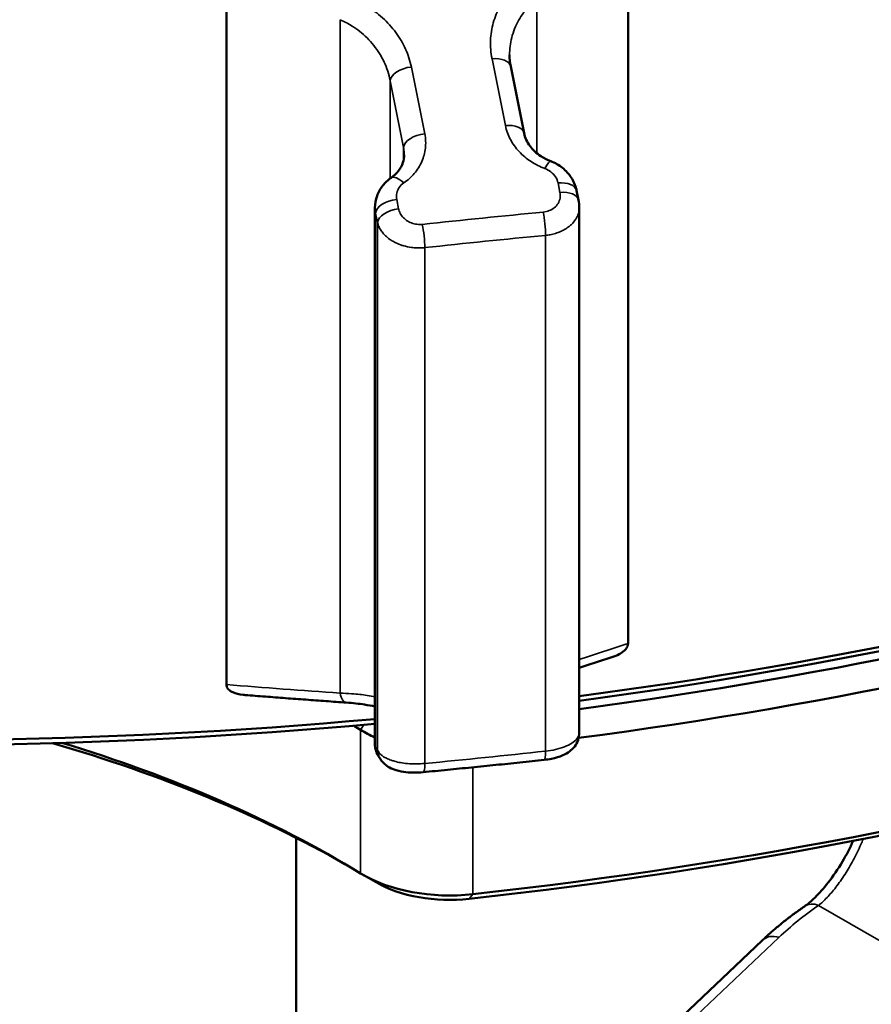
# Model space of a CAD drawing. Header units: millimetres. Extents: x 0 to 14369, y -869 to 2970.
# Tile 573 of 656: x 3885 to 3906, y 1345 to 1370. Entities that reach past the tile are written whole.
import ezdxf

# ---------------------------------------------------------------- set-up
doc = ezdxf.new("R2010")
doc.units = ezdxf.units.MM
doc.header["$LTSCALE"] = 10
doc.layers.add('Sichtbar (ISO)', color=7, linetype='Continuous', lineweight=50)
doc.layers.add('Sichtbar schmal (ISO)', color=7, linetype='Continuous', lineweight=35)

msp = doc.modelspace()

# ---------------------------------------------------------------- linework, layer by layer
at = {"layer": 'Sichtbar (ISO)'}
for p, q in [((3899.961, 1371.672), (3899.961, 1354.318)), ((3890.13, 1370.671), (3890.13, 1353.317)), ((3897.418, 1366.816), (3897.091, 1368.448)), ((3894.481, 1366.286), (3894.481, 1366.286)), ((3898.75, 1365.176), (3898.704, 1365.408)), ((3898.768, 1352.136), (3898.768, 1365.001)), ((3893.767, 1364.985), (3893.767, 1364.984)), ((3893.767, 1364.984), (3893.767, 1351.856)), ((3893.767, 1351.856), (3893.767, 1351.856)), ((3893.9, 1351.49), (3893.853, 1351.563)), ((3891.842, 1349.564), (3891.842, 1211.913)), ((3893.793, 1348.477), (3893.475, 1348.661)), ((3903.245, 1347.053), (3892.971, 1337.316))]:
    msp.add_line(p, q, dxfattribs=at)
for centre, major_axis, ratio, start_param, end_param in [((3896.928, 1366.715), (0.49, 0.098), 0.558134, 6.282948, 6.282975), ((3882.225, 1394.675), (74, 0), 0.57735, 4.937844, 5.452718), ((3882.225, 1394.267), (73.5, 0), 0.57735, 4.939405, 5.450733), ((3882.225, 1394.063), (73.5, 0), 0.57735, 4.939405, 5.456108), ((3882.225, 1393.655), (74, 0), 0.57735, 4.937638, 5.456109), ((3882.225, 1389.776), (-73.55, 0), 0.57735, 1.760249, 2.314516), ((3882.225, 1390.144), (-74, 0), 0.57735, 1.760249, 2.314516), ((3882.225, 1394.675), (74, 0), 0.57735, 4.594224, 4.868998), ((3882.225, 1394.267), (73.5, 0), 0.57735, 4.594222, 4.870072), ((3873.177, 1341.155), (27.857, 0), 0.57735, 0.757546, 0.766584), ((3895.596, 1353.396), (3, 0), 0.57735, 3.899139, 4.056711), ((3873.177, 1337.276), (-28.307, 0), 0.57735, 3.934971, 4.247382), ((3873.177, 1337.644), (-27.857, 0), 0.57735, 3.899137, 4.229891), ((3895.596, 1349.885), (-3, 0), 0.57735, 0.757561, 1.760249), ((3895.596, 1349.518), (-2.55, 0), 0.57735, 0.785398, 1.760249)]:
    msp.add_ellipse(centre, major_axis=major_axis, ratio=ratio, start_param=start_param, end_param=end_param, dxfattribs=at)
for points in [[(3897.062, 1368.729), (3897.062, 1368.636), (3897.072, 1368.541), (3897.091, 1368.448)], [(3898.75, 1365.176), (3898.762, 1365.118), (3898.768, 1365.06), (3898.768, 1365.001)]]:
    msp.add_open_spline(points, degree=3, dxfattribs=at)
for points, knots in [([(3897.418, 1366.813), (3897.439, 1366.709), (3897.487, 1366.6), (3897.629, 1366.409), (3897.719, 1366.322), (3897.9, 1366.203), (3897.981, 1366.162), (3898.068, 1366.129)], [0, 0, 0, 0, 0.0487292, 0.0487292, 0.0915182, 0.0915182, 0.1199643, 0.1199643, 0.1199643, 0.1199643]), ([(3894.162, 1365.722), (3894.235, 1365.773), (3894.296, 1365.83), (3894.393, 1365.956), (3894.429, 1366.025), (3894.471, 1366.157), (3894.481, 1366.221), (3894.481, 1366.286)], [0, 0, 0, 0, 0.0323915, 0.0323915, 0.06736081, 0.06736081, 0.09857235, 0.09857235, 0.09857235, 0.09857235]), ([(3898.068, 1366.129), (3898.172, 1366.09), (3898.271, 1366.034), (3898.44, 1365.899), (3898.514, 1365.819), (3898.629, 1365.641), (3898.672, 1365.542), (3898.699, 1365.43), (3898.701, 1365.42), (3898.703, 1365.41)], [0, 0, 0, 0, 0.0334908, 0.0334908, 0.0662879, 0.0662879, 0.0990487, 0.0990487, 0.1022651, 0.1022651, 0.1022651, 0.1022651]), ([(3893.767, 1364.985), (3893.767, 1365.084), (3893.784, 1365.184), (3893.85, 1365.369), (3893.898, 1365.457), (3894.016, 1365.605), (3894.086, 1365.67), (3894.162, 1365.722)], [0, 0, 0, 0, 0.0310569, 0.0310569, 0.06141194, 0.06141194, 0.08997243, 0.08997243, 0.08997243, 0.08997243]), ([(3899.566, 1353.986), (3899.633, 1354.008), (3899.692, 1354.033), (3899.791, 1354.085), (3899.837, 1354.115), (3899.899, 1354.173), (3899.921, 1354.199), (3899.95, 1354.251), (3899.958, 1354.276), (3899.961, 1354.307), (3899.961, 1354.312), (3899.961, 1354.318)], [-0.58770142, -0.58770142, -0.58770142, -0.58770142, -0.5613385, -0.5613385, -0.53707792, -0.53707792, -0.52080909, -0.52080909, -0.50624282, -0.50624282, -0.5030263, -0.5030263, -0.5030263, -0.5030263]), ([(3898.768, 1353.726), (3898.899, 1353.769), (3899.03, 1353.811), (3899.297, 1353.898), (3899.431, 1353.942), (3899.566, 1353.986)], [6.108343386, 6.108343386, 6.108343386, 6.108343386, 6.110218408, 6.110218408, 6.1121419, 6.1121419, 6.1121419, 6.1121419]), ([(3890.13, 1353.317), (3890.13, 1353.301), (3890.133, 1353.285), (3890.146, 1353.243), (3890.161, 1353.22), (3890.211, 1353.169), (3890.25, 1353.145), (3890.359, 1353.098), (3890.444, 1353.077), (3890.559, 1353.064), (3890.574, 1353.063), (3890.59, 1353.061)], [-0.15387879, -0.15387879, -0.15387879, -0.15387879, -0.14477637, -0.14477637, -0.12921145, -0.12921145, -0.10639976, -0.10639976, -0.06907313, -0.06907313, -0.06335203, -0.06335203, -0.06335203, -0.06335203]), ([(3890.59, 1353.061), (3890.755, 1353.048), (3890.92, 1353.035), (3891.25, 1353.01), (3891.415, 1352.997), (3891.745, 1352.972), (3891.91, 1352.96), (3892.239, 1352.935), (3892.404, 1352.923), (3892.734, 1352.899), (3892.899, 1352.887), (3893.064, 1352.876)], [0.171199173, 0.171199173, 0.171199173, 0.171199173, 0.173092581, 0.173092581, 0.174985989, 0.174985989, 0.176879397, 0.176879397, 0.178772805, 0.178772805, 0.180666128, 0.180666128, 0.180666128, 0.180666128]), ([(3893.767, 1352.781), (3893.689, 1352.798), (3893.604, 1352.813), (3893.376, 1352.848), (3893.224, 1352.864), (3893.064, 1352.876)], [0.1577629, 0.1577629, 0.1577629, 0.1577629, 0.19323991, 0.19323991, 0.24660703, 0.24660703, 0.24660703, 0.24660703]), ([(3898.768, 1352.136), (3898.768, 1352.076), (3898.757, 1352.015), (3898.718, 1351.902), (3898.69, 1351.849), (3898.62, 1351.756), (3898.577, 1351.715), (3898.48, 1351.642), (3898.425, 1351.611), (3898.283, 1351.549), (3898.19, 1351.522), (3898.031, 1351.49), (3897.97, 1351.481), (3897.908, 1351.474)], [0, 0, 0, 0, 0.0187595, 0.0187595, 0.0372852, 0.0372852, 0.0564797, 0.0564797, 0.078462, 0.078462, 0.1108361, 0.1108361, 0.1295946, 0.1295946, 0.1295946, 0.1295946]), ([(3893.848, 1351.571), (3893.817, 1351.621), (3893.794, 1351.677), (3893.772, 1351.775), (3893.767, 1351.816), (3893.767, 1351.856)], [0.0009903, 0.0009903, 0.0009903, 0.0009903, 0.01952994, 0.01952994, 0.0321753, 0.0321753, 0.0321753, 0.0321753]), ([(3894.948, 1351.172), (3894.866, 1351.165), (3894.781, 1351.161), (3894.621, 1351.164), (3894.543, 1351.17), (3894.386, 1351.192), (3894.308, 1351.209), (3894.185, 1351.254), (3894.137, 1351.276), (3894.056, 1351.326), (3894.021, 1351.352), (3893.956, 1351.414), (3893.925, 1351.45), (3893.9, 1351.49)], [0, 0, 0, 0, 0.0247656, 0.0247656, 0.0491373, 0.0491373, 0.0771195, 0.0771195, 0.0954334, 0.0954334, 0.1096974, 0.1096974, 0.1246692, 0.1246692, 0.1246692, 0.1246692]), ([(3894.948, 1351.172), (3895.145, 1351.191), (3895.342, 1351.21), (3895.737, 1351.249), (3895.935, 1351.269), (3896.329, 1351.308), (3896.527, 1351.329), (3896.921, 1351.369), (3897.119, 1351.39), (3897.514, 1351.431), (3897.711, 1351.453), (3897.908, 1351.474)], [6.27558927, 6.27558927, 6.27558927, 6.27558927, 6.27862768, 6.27862768, 6.2816661, 6.2816661, 6.28470451, 6.28470451, 6.28774293, 6.28774293, 6.29078134, 6.29078134, 6.29078134, 6.29078134]), ([(3904.278, 1347.884), (3904.353, 1347.936), (3904.444, 1348.011), (3904.642, 1348.206), (3904.752, 1348.33), (3904.98, 1348.623), (3905.1, 1348.798), (3905.304, 1349.144), (3905.394, 1349.315), (3905.472, 1349.489)], [0, 0, 0, 0, 0.0571829, 0.0571829, 0.1185412, 0.1185412, 0.1852762, 0.1852762, 0.2423185, 0.2423185, 0.2423185, 0.2423185]), ([(3903.245, 1347.053), (3903.306, 1347.111), (3903.37, 1347.169), (3903.499, 1347.284), (3903.565, 1347.34), (3903.7, 1347.453), (3903.769, 1347.508), (3903.91, 1347.618), (3903.981, 1347.672), (3904.127, 1347.779), (3904.202, 1347.832), (3904.278, 1347.884)], [6.2695566, 6.2695566, 6.2695566, 6.2695566, 6.2918154, 6.2918154, 6.3140742, 6.3140742, 6.3363331, 6.3363331, 6.3585919, 6.3585919, 6.3808507, 6.3808507, 6.3808507, 6.3808507])]:
    msp.add_open_spline(points, degree=3, knots=knots, dxfattribs=at)
at = {"layer": 'Sichtbar schmal (ISO)'}
for p, q in [((3897.728, 1370.083), (3897.728, 1366.324)), ((3892.913, 1353.106), (3892.913, 1369.593)), ((3896.96, 1367.001), (3896.632, 1368.636)), ((3894.658, 1368.435), (3894.986, 1366.8)), ((3894.138, 1368.099), (3894.138, 1365.705)), ((3894.138, 1368.099), (3894.466, 1366.464)), ((3894.141, 1368.117), (3894.141, 1368.117)), ((3894.466, 1366.149), (3894.466, 1366.464)), ((3897.728, 1366.036), (3897.728, 1366.036)), ((3898.295, 1365.364), (3898.248, 1365.596)), ((3894.299, 1365.194), (3894.346, 1364.962)), ((3893.782, 1364.858), (3893.782, 1351.782)), ((3893.782, 1364.858), (3893.829, 1364.626)), ((3893.829, 1351.709), (3893.829, 1364.626)), ((3897.941, 1351.687), (3897.941, 1364.314)), ((3894.466, 1364.059), (3894.466, 1364.059)), ((3894.987, 1364.013), (3894.987, 1351.386)), ((3893.493, 1352.333), (3893.416, 1352.206)), ((3893.416, 1348.695), (3893.416, 1352.206)), ((3893.829, 1351.709), (3893.782, 1351.782)), ((3896.161, 1348.184), (3896.161, 1351.291)), ((3896.076, 1348.072), (3896.161, 1348.184)), ((3904.627, 1347.912), (3911.176, 1344.131)), ((3893.38, 1337.392), (3903.654, 1347.129))]:
    msp.add_line(p, q, dxfattribs=at)
for centre, major_axis, ratio, start_param, end_param in [((3896.6, 1368.349), (0.49, 0.098), 0.558134, 0, 1.394321), ((3894.631, 1368.149), (-0.49, -0.098), 0.558134, 4.54543, 6.111468), ((3896.928, 1366.715), (0.49, 0.098), 0.558134, 0, 1.394321), ((3894.958, 1366.514), (-0.49, -0.098), 0.558134, 4.54543, 6.111468), ((3897.892, 1365.661), (0.176, 0.468), 0.166782, 0.000078, 0.975364), ((3894.445, 1365.31), (-0.283, 0.412), 0.408058, 5.170728, 6.282906), ((3898.214, 1365.309), (0.49, 0.098), 0.558134, 0, 1.389559), ((3898.26, 1365.077), (0.49, 0.098), 0.558134, 0.000131, 1.389559), ((3894.274, 1364.908), (-0.49, -0.098), 0.558134, 4.550192, 6.111468), ((3894.321, 1364.676), (-0.49, -0.098), 0.558134, 4.550192, 6.111468), ((3883.905, 1244.159), (206.399, 41.398), 0.558134, 1.391937, 1.406222), ((3897.855, 1364.598), (0.048, -0.498), 0.146165, 0.94898, 2.17072), ((3894.9, 1364.297), (0.054, -0.497), 0.137394, 0.947212, 2.168952), ((3896.464, 1202.931), (188.863, 57.68), 0.804093, 1.32239, 1.337582), ((3935.984, 1602.936), (154.868, 240.207), 0.608261, 3.78039, 3.786081), ((3845.305, 1593.401), (234.474, -162.8), 0.757873, 5.366781, 5.377447), ((3893.099, 1353.374), (-0.035, -0.499), 0.4026, 5.307769, 6.283075), ((3894.274, 1351.832), (-0.421, -0.269), 0.953065, 5.795828, 6.283185), ((3894.321, 1351.759), (-0.421, -0.269), 0.953065, 5.795828, 6.283139), ((3896.464, 1512.768), (-188.862, -57.68), 0.804092, 1.32239, 1.337583), ((3897.855, 1351.971), (0.054, -0.497), 0.137394, 0, 0.947212), ((3894.9, 1351.67), (0.048, -0.498), 0.146165, 6.283171, 7.232165), ((3921.353, 1341.41), (-19.285, 2.889), 0.459864, 5.826756, 5.93805), ((3904.562, 1347.473), (-0.284, 0.412), 0.797087, 5.417505, 6.283185), ((3903.589, 1346.69), (-0.344, 0.363), 0.835624, 5.291079, 6.283185)]:
    msp.add_ellipse(centre, major_axis=major_axis, ratio=ratio, start_param=start_param, end_param=end_param, dxfattribs=at)
for points in [[(3896.632, 1368.636), (3896.602, 1368.787), (3896.578, 1369.086), (3896.647, 1369.523), (3896.819, 1369.939), (3897.09, 1370.308), (3897.309, 1370.5), (3897.429, 1370.585)], [(3893.782, 1351.782), (3893.772, 1351.806), (3893.767, 1351.831), (3893.767, 1351.856)]]:
    msp.add_open_spline(points, degree=3, dxfattribs=at)
for points, knots in [([(3893.123, 1370.147), (3893.273, 1370.089), (3893.416, 1370.019), (3893.555, 1369.934), (3893.694, 1369.849), (3893.829, 1369.749), (3893.952, 1369.638), (3894.074, 1369.528), (3894.184, 1369.406), (3894.279, 1369.278), (3894.374, 1369.149), (3894.453, 1369.014), (3894.516, 1368.874), (3894.58, 1368.733), (3894.627, 1368.587), (3894.658, 1368.435)], [0.0000001, 0.0000001, 0.0000001, 0.0000001, 0.2, 0.2, 0.2, 0.4, 0.4, 0.4, 0.6, 0.6, 0.6, 0.8, 0.8, 0.8, 1, 1, 1, 1]), ([(3897.062, 1368.729), (3897.062, 1368.873), (3897.098, 1369.167), (3897.263, 1369.579), (3897.493, 1369.883), (3897.666, 1370.036), (3897.728, 1370.083)], [0.1752474, 0.1752474, 0.1752474, 0.1752474, 0.4053445, 0.6472051, 0.880184, 1, 1, 1, 1]), ([(3892.913, 1369.593), (3893.011, 1369.551), (3893.252, 1369.425), (3893.593, 1369.154), (3893.896, 1368.774), (3894.065, 1368.409), (3894.124, 1368.178), (3894.138, 1368.099)], [0, 0, 0, 0, 0.151565, 0.385229, 0.627542, 0.87236, 1, 1, 1, 1]), ([(3897.926, 1365.948), (3897.805, 1365.993), (3897.581, 1366.105), (3897.281, 1366.357), (3897.07, 1366.651), (3896.985, 1366.879), (3896.96, 1367.001)], [0, 0, 0, 0, 0.25, 0.5, 0.75, 1, 1, 1, 1]), ([(3894.986, 1366.8), (3895.01, 1366.678), (3895.018, 1366.442), (3894.931, 1366.117), (3894.741, 1365.816), (3894.569, 1365.664), (3894.471, 1365.596)], [0, 0, 0, 0, 0.25, 0.5, 0.75, 1, 1, 1, 1]), ([(3894.466, 1366.464), (3894.474, 1366.419), (3894.48, 1366.359), (3894.481, 1366.3), (3894.481, 1366.286)], [0.0000001, 0.0000001, 0.0000001, 0.0000001, 0.1312929, 0.1698445, 0.1698445, 0.1698445, 0.1698445]), ([(3897.926, 1365.948), (3897.98, 1365.928), (3898.029, 1365.901), (3898.072, 1365.867), (3898.116, 1365.833), (3898.156, 1365.791), (3898.186, 1365.745), (3898.216, 1365.7), (3898.237, 1365.651), (3898.248, 1365.596)], [0, 0, 0, 0, 0.333333, 0.333333, 0.333333, 0.666667, 0.666667, 0.666667, 1, 1, 1, 1]), ([(3894.299, 1365.194), (3894.288, 1365.249), (3894.289, 1365.3), (3894.301, 1365.35), (3894.312, 1365.4), (3894.333, 1365.448), (3894.362, 1365.489), (3894.391, 1365.531), (3894.427, 1365.566), (3894.471, 1365.596)], [0, 0, 0, 0, 0.333333, 0.333333, 0.333333, 0.666667, 0.666667, 0.666667, 1, 1, 1, 1]), ([(3898.295, 1365.364), (3898.304, 1365.316), (3898.305, 1365.269), (3898.297, 1365.224), (3898.288, 1365.179), (3898.272, 1365.135), (3898.248, 1365.096), (3898.225, 1365.056), (3898.194, 1365.021), (3898.157, 1364.991), (3898.12, 1364.961), (3898.077, 1364.937), (3898.032, 1364.919), (3897.986, 1364.901), (3897.939, 1364.89), (3897.888, 1364.885)], [0, 0, 0, 0, 0.2, 0.2, 0.2, 0.4, 0.4, 0.4, 0.6, 0.6, 0.6, 0.8, 0.8, 0.8, 1, 1, 1, 1]), ([(3897.941, 1364.314), (3897.981, 1364.318), (3898.019, 1364.323), (3898.058, 1364.33), (3898.102, 1364.339), (3898.146, 1364.35), (3898.189, 1364.363), (3898.23, 1364.375), (3898.27, 1364.39), (3898.308, 1364.406), (3898.343, 1364.422), (3898.378, 1364.439), (3898.41, 1364.458), (3898.449, 1364.48), (3898.484, 1364.504), (3898.517, 1364.53), (3898.541, 1364.549), (3898.564, 1364.569), (3898.585, 1364.591), (3898.617, 1364.623), (3898.646, 1364.657), (3898.67, 1364.693), (3898.684, 1364.713), (3898.696, 1364.734), (3898.707, 1364.755), (3898.728, 1364.796), (3898.744, 1364.839), (3898.754, 1364.883), (3898.758, 1364.901), (3898.761, 1364.919), (3898.764, 1364.937), (3898.766, 1364.958), (3898.768, 1364.98), (3898.768, 1365.001)], [0.0000001, 0.0000001, 0.0000001, 0.0000001, 0.0767424, 0.0767424, 0.0767424, 0.1666667, 0.1666667, 0.1666667, 0.2523318, 0.2523318, 0.2523318, 0.3333333, 0.3333333, 0.3333333, 0.4293852, 0.4293852, 0.4293852, 0.5, 0.5, 0.5, 0.6068126, 0.6068126, 0.6068126, 0.6666667, 0.6666667, 0.6666667, 0.7850626, 0.7850626, 0.7850626, 0.8333333, 0.8333333, 0.8333333, 0.8902321, 0.8902321, 0.8902321, 0.8902321]), ([(3893.767, 1364.984), (3893.767, 1364.974), (3893.767, 1364.963), (3893.768, 1364.953), (3893.77, 1364.921), (3893.774, 1364.89), (3893.782, 1364.858)], [0.8338531, 0.8338531, 0.8338531, 0.8338531, 0.8757183, 0.8757183, 0.8757183, 0.9999213, 0.9999213, 0.9999213, 0.9999213]), ([(3894.926, 1364.583), (3894.917, 1364.582), (3894.909, 1364.582), (3894.9, 1364.581), (3894.854, 1364.578), (3894.807, 1364.581), (3894.762, 1364.589), (3894.716, 1364.598), (3894.671, 1364.611), (3894.629, 1364.63), (3894.587, 1364.649), (3894.547, 1364.673), (3894.512, 1364.7), (3894.477, 1364.729), (3894.446, 1364.761), (3894.42, 1364.796), (3894.395, 1364.831), (3894.374, 1364.869), (3894.361, 1364.909), (3894.354, 1364.926), (3894.35, 1364.944), (3894.346, 1364.962)], [0.0000007, 0.0000007, 0.0000007, 0.0000007, 0.0338469, 0.0338469, 0.0338469, 0.2071122, 0.2071122, 0.2071122, 0.3817538, 0.3817538, 0.3817538, 0.5586403, 0.5586403, 0.5586403, 0.7379583, 0.7379583, 0.7379583, 0.919161, 0.919161, 0.919161, 1, 1, 1, 1]), ([(3893.829, 1364.626), (3893.836, 1364.596), (3893.846, 1364.566), (3893.858, 1364.537), (3893.872, 1364.505), (3893.888, 1364.474), (3893.908, 1364.443), (3893.928, 1364.412), (3893.951, 1364.381), (3893.977, 1364.352), (3893.999, 1364.327), (3894.022, 1364.304), (3894.047, 1364.282), (3894.082, 1364.251), (3894.12, 1364.222), (3894.161, 1364.196), (3894.187, 1364.179), (3894.214, 1364.163), (3894.242, 1364.148), (3894.29, 1364.123), (3894.341, 1364.101), (3894.394, 1364.082), (3894.42, 1364.073), (3894.446, 1364.064), (3894.473, 1364.057), (3894.533, 1364.04), (3894.595, 1364.027), (3894.658, 1364.018), (3894.682, 1364.015), (3894.705, 1364.012), (3894.729, 1364.01), (3894.797, 1364.005), (3894.866, 1364.004), (3894.934, 1364.008), (3894.951, 1364.01), (3894.969, 1364.011), (3894.987, 1364.013)], [0, 0, 0, 0, 0.07888, 0.07888, 0.07888, 0.166667, 0.166667, 0.166667, 0.25814, 0.25814, 0.25814, 0.333333, 0.333333, 0.333333, 0.435338, 0.435338, 0.435338, 0.5, 0.5, 0.5, 0.612219, 0.612219, 0.612219, 0.666667, 0.666667, 0.666667, 0.788261, 0.788261, 0.788261, 0.833333, 0.833333, 0.833333, 0.96506, 0.96506, 0.96506, 1, 1, 1, 1]), ([(3893.767, 1353.017), (3893.708, 1353.03), (3893.54, 1353.061), (3893.252, 1353.091), (3893.011, 1353.103), (3892.913, 1353.106)], [0.4703019, 0.4703019, 0.4703019, 0.4703019, 0.6147684, 0.8484312, 1, 1, 1, 1]), ([(3898.768, 1352.136), (3898.768, 1352.123), (3898.766, 1352.11), (3898.764, 1352.098), (3898.756, 1352.06), (3898.737, 1352.023), (3898.707, 1351.986), (3898.677, 1351.95), (3898.636, 1351.914), (3898.585, 1351.882), (3898.535, 1351.849), (3898.476, 1351.82), (3898.409, 1351.794), (3898.342, 1351.768), (3898.267, 1351.745), (3898.188, 1351.727), (3898.109, 1351.709), (3898.026, 1351.696), (3897.941, 1351.687)], [0.110146, 0.110146, 0.110146, 0.110146, 0.1666667, 0.1666667, 0.1666667, 0.3333333, 0.3333333, 0.3333333, 0.5, 0.5, 0.5, 0.6666667, 0.6666667, 0.6666667, 0.8333333, 0.8333333, 0.8333333, 1, 1, 1, 1]), ([(3894.987, 1351.386), (3894.969, 1351.384), (3894.951, 1351.383), (3894.934, 1351.381), (3894.866, 1351.376), (3894.797, 1351.374), (3894.728, 1351.375), (3894.704, 1351.375), (3894.681, 1351.376), (3894.658, 1351.377), (3894.595, 1351.38), (3894.531, 1351.386), (3894.471, 1351.394), (3894.445, 1351.397), (3894.419, 1351.401), (3894.394, 1351.406), (3894.341, 1351.415), (3894.29, 1351.426), (3894.242, 1351.44), (3894.214, 1351.448), (3894.187, 1351.456), (3894.161, 1351.465), (3894.121, 1351.479), (3894.083, 1351.495), (3894.049, 1351.512), (3894.023, 1351.524), (3893.999, 1351.537), (3893.977, 1351.551), (3893.951, 1351.568), (3893.928, 1351.585), (3893.908, 1351.603), (3893.889, 1351.62), (3893.872, 1351.639), (3893.858, 1351.658), (3893.846, 1351.675), (3893.836, 1351.692), (3893.829, 1351.709)], [0.0000001, 0.0000001, 0.0000001, 0.0000001, 0.0347372, 0.0347372, 0.0347372, 0.1666667, 0.1666667, 0.1666667, 0.2108057, 0.2108057, 0.2108057, 0.3333333, 0.3333333, 0.3333333, 0.3869764, 0.3869764, 0.3869764, 0.5, 0.5, 0.5, 0.5653078, 0.5653078, 0.5653078, 0.6666667, 0.6666667, 0.6666667, 0.7430672, 0.7430672, 0.7430672, 0.8333333, 0.8333333, 0.8333333, 0.9215863, 0.9215863, 0.9215863, 1, 1, 1, 1]), ([(3904.627, 1347.912), (3904.693, 1347.965), (3904.763, 1348.03), (3904.833, 1348.104), (3904.903, 1348.178), (3904.974, 1348.259), (3905.048, 1348.355), (3905.122, 1348.45), (3905.201, 1348.562), (3905.273, 1348.674), (3905.344, 1348.786), (3905.41, 1348.897), (3905.476, 1349.017), (3905.541, 1349.138), (3905.605, 1349.268), (3905.661, 1349.399), (3905.681, 1349.445), (3905.7, 1349.491), (3905.719, 1349.537)], [0, 0, 0, 0, 0.1666667, 0.1666667, 0.1666667, 0.3333333, 0.3333333, 0.3333333, 0.5, 0.5, 0.5, 0.6666667, 0.6666667, 0.6666667, 0.8333333, 0.8333333, 0.8333333, 0.8921596, 0.8921596, 0.8921596, 0.8921596])]:
    msp.add_open_spline(points, degree=3, knots=knots, dxfattribs=at)

doc.saveas('drawing.dxf')
